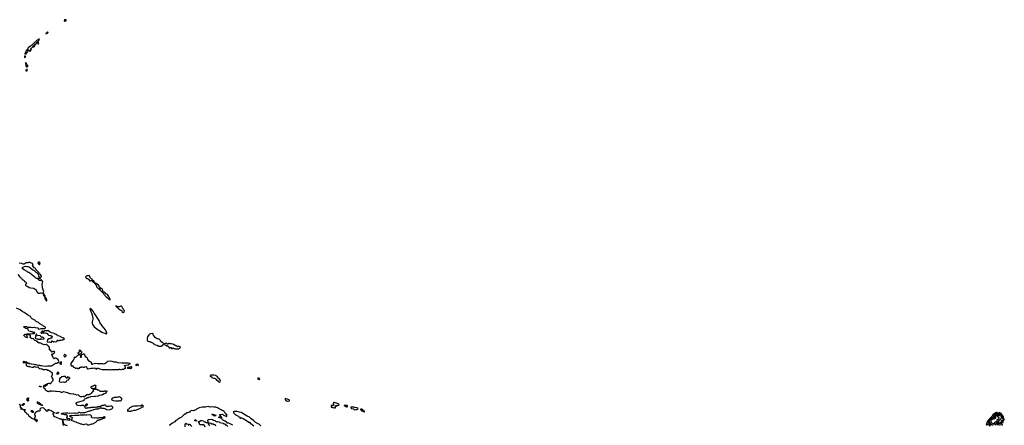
# Model space of a CAD drawing. Extents: x 2472589 to 2662339, y 701009 to 849030.
# Tile 377 of 406: x 2598368 to 2637281, y 764892 to 780903. Entities that reach past the tile are written whole.
import ezdxf

# ---------------------------------------------------------------- set-up
doc = ezdxf.new("R2010")
doc.units = 0

msp = doc.modelspace()

# ---------------------------------------------------------------- linework, layer by layer
at = {"layer": '0CON05XD'}
for points in [[(2600138, 780838), (2600155, 780840), (2600160, 780855), (2600175, 780870), (2600195, 780862), (2600210, 780865), (2600210, 780895), (2600195, 780903), (2600142, 780895), (2600120, 780865), (2600120, 780855), (2600138, 780838)], [(2599435, 780360), (2599445, 780370), (2599468, 780372), (2599490, 780395), (2599465, 780420), (2599452, 780415), (2599450, 780405), (2599460, 780395), (2599448, 780382), (2599435, 780390), (2599404, 780375), (2599405, 780362), (2599435, 780360)], [(2598585, 779550), (2598595, 779554), (2598615, 779562), (2598638, 779562), (2598640, 779585), (2598652, 779605), (2598672, 779628), (2598690, 779635), (2598690, 779655), (2598680, 779665), (2598692, 779678), (2598693, 779717), (2598707, 779717), (2598735, 779690), (2598768, 779678), (2598772, 779662), (2598785, 779650), (2598798, 779662), (2598800, 779685), (2598782, 779692), (2598780, 779715), (2598795, 779720), (2598830, 779715), (2598827, 779737), (2598812, 779765), (2598815, 779780), (2598848, 779792), (2598885, 779830), (2598908, 779822), (2598910, 779835), (2598900, 779845), (2598902, 779868), (2598925, 779870), (2598932, 779852), (2598955, 779850), (2598960, 779875), (2598950, 779885), (2598950, 779915), (2598965, 779922), (2599008, 779922), (2599010, 779935), (2599000, 779945), (2599015, 779960), (2599030, 779965), (2599033, 779987), (2599042, 779998), (2599055, 780002), (2599078, 779998), (2599080, 779955), (2599085, 779950), (2599105, 779950), (2599118, 779962), (2599110, 779985), (2599072, 780022), (2599072, 780035), (2599085, 780050), (2599115, 780060), (2599140, 780105), (2599150, 780140), (2599120, 780135), (2599100, 780125), (2599074, 780096), (2599035, 780078), (2599024, 780056), (2598983, 780017), (2598954, 780005), (2598934, 779976), (2598904, 779965), (2598872, 779918), (2598845, 779904), (2598821, 779879), (2598795, 779864), (2598705, 779789), (2598692, 779758), (2598659, 779725), (2598615, 779657), (2598593, 779597), (2598575, 779577), (2598575, 779560), (2598585, 779550)], [(2598565, 779400), (2598572, 779418), (2598600, 779425), (2598595, 779460), (2598565, 779480), (2598557, 779455), (2598565, 779400)], [(2598645, 779037), (2598655, 779043), (2598665, 779052), (2598685, 779050), (2598690, 779055), (2598688, 779115), (2598675, 779120), (2598647, 779083), (2598635, 779090), (2598620, 779125), (2598618, 779152), (2598650, 779175), (2598627, 779187), (2598605, 779218), (2598602, 779198), (2598615, 779078), (2598630, 779040), (2598645, 779037)], [(2598612, 778882), (2598655, 778883), (2598662, 778888), (2598660, 778915), (2598680, 778935), (2598665, 778940), (2598658, 778932), (2598645, 778930), (2598625, 778950), (2598612, 778882)], [(2599165, 770102), (2599195, 770118), (2599245, 770110), (2599255, 770120), (2599275, 770112), (2599299, 770121), (2599308, 770132), (2599319, 770175), (2599300, 770245), (2599279, 770275), (2599263, 770325), (2599270, 770355), (2599250, 770435), (2599250, 770475), (2599266, 770504), (2599268, 770532), (2599277, 770545), (2599272, 770582), (2599257, 770597), (2599238, 770598), (2599230, 770605), (2599230, 770640), (2599215, 770630), (2599193, 770627), (2599182, 770618), (2599190, 770605), (2599185, 770590), (2599152, 770602), (2599140, 770615), (2599140, 770625), (2599115, 770640), (2599078, 770688), (2599045, 770688), (2599002, 770702), (2598968, 770738), (2598764, 770904), (2598735, 770920), (2598705, 770926), (2598669, 770959), (2598538, 771035), (2598485, 771073), (2598478, 771102), (2598482, 771118), (2598555, 771167), (2598595, 771180), (2598655, 771162), (2598685, 771163), (2598725, 771150), (2598751, 771131), (2598810, 771095), (2598893, 771023), (2598945, 770998), (2599003, 770943), (2599031, 770925), (2599078, 770875), (2599109, 770825), (2599113, 770783), (2599137, 770757), (2599138, 770725), (2599120, 770695), (2599125, 770690), (2599145, 770690), (2599198, 770712), (2599198, 770718), (2599180, 770735), (2599180, 770745), (2599215, 770750), (2599229, 770761), (2599223, 770795), (2599104, 770954), (2599033, 771015), (2599004, 771054), (2598995, 771078), (2598945, 771102), (2598918, 771145), (2598892, 771165), (2598880, 771185), (2598895, 771200), (2598900, 771215), (2598890, 771225), (2598890, 771255), (2598875, 771278), (2598828, 771288), (2598805, 771308), (2598795, 771300), (2598780, 771305), (2598770, 771315), (2598770, 771325), (2598745, 771348), (2598735, 771320), (2598689, 771301), (2598625, 771299), (2598545, 771257), (2598505, 771257), (2598455, 771275), (2598345, 771287)], [(2599155, 771242), (2599172, 771258), (2599162, 771295), (2599172, 771325), (2599156, 771336), (2599112, 771335), (2599082, 771305), (2599115, 771268), (2599155, 771242)], [(2598299, 770839), (2598368, 770755), (2598380, 770730), (2598433, 770703), (2598471, 770651), (2598507, 770635), (2598540, 770605), (2598562, 770572), (2598605, 770538), (2598630, 770495), (2598630, 770485), (2598600, 770445), (2598594, 770425), (2598602, 770412), (2598686, 770376), (2598745, 770337), (2598814, 770314), (2598915, 770300), (2598945, 770290), (2599013, 770245), (2599030, 770185), (2599075, 770132), (2599115, 770108), (2599165, 770102)], [(2601940, 769840), (2601940, 769865), (2601928, 769878), (2601925, 769900), (2601902, 769945), (2601876, 769976), (2601861, 770021), (2601835, 770058), (2601815, 770073), (2601778, 770088), (2601745, 770122), (2601706, 770146), (2601655, 770150), (2601642, 770162), (2601657, 770205), (2601652, 770225), (2601623, 770273), (2601605, 770288), (2601595, 770288), (2601565, 770270), (2601555, 770270), (2601542, 770282), (2601540, 770305), (2601560, 770325), (2601555, 770330), (2601521, 770331), (2601504, 770385), (2601480, 770425), (2601390, 770495), (2601365, 770500), (2601342, 770522), (2601326, 770546), (2601312, 770552), (2601295, 770590), (2601251, 770621), (2601243, 770653), (2601222, 770665), (2601172, 770715), (2601118, 770805), (2601095, 770810), (2601066, 770794), (2601015, 770792), (2600997, 770785), (2600972, 770755), (2600987, 770735), (2600992, 770702), (2601005, 770689), (2601045, 770681), (2601106, 770656), (2601125, 770600), (2601165, 770600), (2601185, 770612), (2601205, 770607), (2601225, 770592), (2601265, 770540), (2601308, 770538), (2601312, 770522), (2601328, 770508), (2601335, 770490), (2601345, 770480), (2601358, 770478), (2601370, 770465), (2601370, 770435), (2601388, 770418), (2601400, 770375), (2601418, 770345), (2601427, 770327), (2601480, 770285), (2601508, 770278), (2601525, 770250), (2601559, 770219), (2601595, 770168), (2601618, 770158), (2601635, 770140), (2601658, 770138), (2601663, 770095), (2601715, 770047), (2601735, 770018), (2601778, 769975), (2601806, 769956), (2601825, 769933), (2601883, 769903), (2601897, 769867), (2601918, 769858), (2601935, 769840), (2601940, 769840)], [(2599435, 769810), (2599436, 769835), (2599411, 769905), (2599380, 769955), (2599375, 770000), (2599343, 770033), (2599335, 770070), (2599325, 770080), (2599305, 770080), (2599298, 770045), (2599360, 769955), (2599355, 769910), (2599366, 769886), (2599380, 769875), (2599391, 769841), (2599425, 769810), (2599435, 769810)], [(2601675, 765678), (2601665, 765670), (2601625, 765670), (2601615, 765660), (2601605, 765660), (2601595, 765650), (2601575, 765650), (2601565, 765640), (2601515, 765638), (2601487, 765623), (2601445, 765620), (2601415, 765600), (2601385, 765608), (2601365, 765600), (2601328, 765602), (2601305, 765592), (2601195, 765592), (2601165, 765582), (2601105, 765580), (2601065, 765570), (2601045, 765570), (2601035, 765578), (2600985, 765560), (2600970, 765565), (2600950, 765585), (2600950, 765595), (2600960, 765605), (2600958, 765618), (2600888, 765668), (2600855, 765676), (2600825, 765669), (2600795, 765674), (2600755, 765664), (2600675, 765673), (2600655, 765687), (2600628, 765688), (2600620, 765695), (2600618, 765725), (2600595, 765740), (2600588, 765765), (2600600, 765785), (2600655, 765806), (2600795, 765840), (2600890, 765875), (2600910, 765885), (2600925, 765920), (2600945, 765940), (2600992, 765948), (2601025, 765970), (2601045, 765970), (2601065, 765990), (2601085, 765990), (2601095, 766000), (2601147, 766013), (2601175, 766030), (2601323, 766037), (2601362, 766048), (2601475, 766061), (2601505, 766076), (2601607, 766093), (2601636, 766114), (2601708, 766142), (2601765, 766163), (2601780, 766175), (2601802, 766208), (2601830, 766225), (2601828, 766238), (2601805, 766240), (2601795, 766230), (2601785, 766230), (2601775, 766240), (2601715, 766240), (2601705, 766230), (2601675, 766230), (2601665, 766220), (2601625, 766232), (2601555, 766230), (2601540, 766235), (2601518, 766258), (2601502, 766262), (2601485, 766280), (2601455, 766280), (2601425, 766300), (2601405, 766300), (2601395, 766290), (2601385, 766300), (2601372, 766302), (2601370, 766325), (2601355, 766340), (2601342, 766338), (2601308, 766302), (2601285, 766300), (2601252, 766278), (2601252, 766262), (2601278, 766258), (2601280, 766235), (2601258, 766212), (2601242, 766208), (2601240, 766195), (2601212, 766168), (2601210, 766155), (2601198, 766142), (2601165, 766130), (2601145, 766110), (2601115, 766110), (2601105, 766100), (2601065, 766100), (2601045, 766108), (2601015, 766090), (2601005, 766090), (2600992, 766078), (2600990, 766065), (2600978, 766052), (2600955, 766060), (2600943, 766047), (2600940, 766025), (2600915, 766000), (2600875, 766022), (2600825, 766012), (2600775, 766020), (2600734, 766044), (2600685, 766092), (2600627, 766083), (2600555, 766110), (2600505, 766121), (2600475, 766119), (2600375, 766140), (2600345, 766138), (2600296, 766156), (2600275, 766172), (2600245, 766174), (2600209, 766189), (2600095, 766217), (2600085, 766218), (2600035, 766192), (2600015, 766192), (2599983, 766203), (2599955, 766222), (2599875, 766218), (2599825, 766232), (2599786, 766224), (2599705, 766238), (2599675, 766238), (2599655, 766230), (2599605, 766240), (2599585, 766250), (2599575, 766240), (2599565, 766240), (2599545, 766212), (2599533, 766213), (2599505, 766232), (2599465, 766230), (2599452, 766245), (2599425, 766257), (2599388, 766285), (2599380, 766305), (2599388, 766328), (2599345, 766342), (2599328, 766385), (2599310, 766405), (2599310, 766425), (2599330, 766445), (2599318, 766458), (2599325, 766480), (2599342, 766475), (2599352, 766452), (2599365, 766440), (2599385, 766440), (2599410, 766465), (2599410, 766470), (2599393, 766473), (2599380, 766485), (2599394, 766506), (2599405, 766512), (2599420, 766505), (2599422, 766488), (2599410, 766475), (2599415, 766470), (2599460, 766495), (2599450, 766505), (2599484, 766546), (2599525, 766558), (2599538, 766555), (2599555, 766538), (2599596, 766544), (2599610, 766555), (2599600, 766565), (2599620, 766600), (2599648, 766615), (2599690, 766655), (2599687, 766707), (2599650, 766775), (2599650, 766785), (2599640, 766795), (2599630, 766825), (2599640, 766835), (2599650, 766875), (2599660, 766885), (2599660, 766945), (2599635, 766970), (2599620, 766975), (2599575, 767028), (2599545, 767030), (2599528, 767048), (2599515, 767052), (2599475, 767050), (2599445, 767080), (2599415, 767078), (2599385, 767089), (2599345, 767080), (2599295, 767080), (2599265, 767108), (2599225, 767103), (2599175, 767122), (2599145, 767120), (2599120, 767145), (2599108, 767185), (2599095, 767190), (2599075, 767193), (2599035, 767178), (2598995, 767182), (2598945, 767207), (2598925, 767198), (2598905, 767178), (2598857, 767173), (2598765, 767196), (2598735, 767198), (2598704, 767214), (2598675, 767219), (2598643, 767245), (2598632, 767262), (2598640, 767305), (2598622, 767325), (2598605, 767370), (2598575, 767372), (2598535, 767350), (2598515, 767362), (2598513, 767405), (2598524, 767416), (2598545, 767424), (2598595, 767400), (2598638, 767395), (2598658, 767375), (2598665, 767350), (2598705, 767360), (2598722, 767355), (2598745, 767318), (2598785, 767331), (2598815, 767319), (2598935, 767308), (2598995, 767287), (2599015, 767260), (2599035, 767273), (2599055, 767274), (2599115, 767259), (2599145, 767262), (2599175, 767249), (2599225, 767250), (2599375, 767229), (2599465, 767239), (2599535, 767236), (2599629, 767241), (2599665, 767260), (2599745, 767320), (2599755, 767320), (2599772, 767338), (2599805, 767340), (2599815, 767350), (2599855, 767350), (2599875, 767370), (2599900, 767375), (2599910, 767405), (2599890, 767485), (2599865, 767510), (2599835, 767520), (2599815, 767540), (2599765, 767540), (2599725, 767522), (2599700, 767545), (2599688, 767578), (2599672, 767592), (2599670, 767605), (2599660, 767615), (2599658, 767648), (2599630, 767675), (2599648, 767692), (2599652, 767708), (2599695, 767710), (2599718, 767732), (2599740, 767755), (2599740, 767775), (2599750, 767785), (2599750, 767795), (2599725, 767810), (2599675, 767810), (2599655, 767790), (2599632, 767782), (2599610, 767805), (2599610, 767825), (2599600, 767835), (2599598, 767848), (2599565, 767870), (2599555, 767860), (2599542, 767872), (2599550, 767885), (2599550, 767905), (2599540, 767915), (2599540, 767975), (2599522, 767992), (2599515, 768010), (2599505, 768010), (2599485, 768030), (2599460, 768035), (2599450, 768070), (2599435, 768078), (2599415, 768078), (2599335, 768068), (2599282, 768092), (2599243, 768093), (2599226, 768116), (2599205, 768132), (2599155, 768130), (2599145, 768150), (2599105, 768150), (2599090, 768165), (2599090, 768185), (2599075, 768200), (2599045, 768200), (2599025, 768230), (2598965, 768242), (2598930, 768275), (2598915, 768302), (2598885, 768312), (2598845, 768310), (2598780, 768355), (2598780, 768385), (2598792, 768398), (2598792, 768425), (2598755, 768458), (2598715, 768458), (2598685, 768472), (2598644, 768446), (2598632, 768415), (2598670, 768355), (2598665, 768350), (2598595, 768370), (2598554, 768404), (2598530, 768435), (2598542, 768468), (2598565, 768490), (2598578, 768488), (2598582, 768472), (2598595, 768470), (2598602, 768478), (2598655, 768502), (2598715, 768500), (2598745, 768508), (2598805, 768502), (2598875, 768512), (2598935, 768512), (2598960, 768525), (2598970, 768535), (2598965, 768560), (2598905, 768560), (2598895, 768570), (2598875, 768570), (2598865, 768580), (2598823, 768583), (2598805, 768600), (2598732, 768612), (2598710, 768635), (2598710, 768645), (2598700, 768655), (2598700, 768685), (2598690, 768695), (2598615, 768712), (2598597, 768727), (2598540, 768750), (2598532, 768775), (2598545, 768792), (2598605, 768797), (2598635, 768792), (2598665, 768770), (2598775, 768768), (2598825, 768772), (2598888, 768758), (2598935, 768760), (2598978, 768748), (2599086, 768736), (2599098, 768725), (2599104, 768694), (2599115, 768683), (2599176, 768694), (2599215, 768710), (2599265, 768716), (2599325, 768708), (2599360, 768715), (2599383, 768735), (2599383, 768755), (2599355, 768784), (2599313, 768804), (2599279, 768835), (2599167, 768897), (2599105, 768949), (2599025, 768989), (2598965, 769038), (2598861, 769101), (2598824, 769134), (2598791, 769185), (2598675, 769252), (2598582, 769312), (2598545, 769344), (2598465, 769384), (2598385, 769446), (2598242, 769522)], [(2601785, 768503), (2601812, 768515), (2601813, 768545), (2601765, 768654), (2601694, 768745), (2601625, 768821), (2601540, 768945), (2601502, 769025), (2601398, 769185), (2601360, 769255), (2601305, 769320), (2601266, 769396), (2601205, 769475), (2601175, 769494), (2601155, 769499), (2601138, 769495), (2601136, 769485), (2601149, 769445), (2601218, 769295), (2601249, 769205), (2601264, 769075), (2601234, 768975), (2601234, 768915), (2601253, 768855), (2601305, 768782), (2601475, 768656), (2601525, 768629), (2601612, 768565), (2601635, 768554), (2601745, 768528), (2601785, 768503)], [(2602455, 769340), (2602498, 769362), (2602508, 769405), (2602486, 769436), (2602472, 769475), (2602438, 769505), (2602407, 769587), (2602385, 769598), (2602345, 769597), (2602295, 769570), (2602264, 769574), (2602198, 769598), (2602185, 769610), (2602170, 769605), (2602170, 769595), (2602207, 769567), (2602232, 769535), (2602248, 769528), (2602283, 769485), (2602348, 769435), (2602365, 769430), (2602375, 769440), (2602388, 769438), (2602405, 769390), (2602455, 769340)], [(2599485, 768172), (2599535, 768188), (2599575, 768180), (2599625, 768180), (2599640, 768195), (2599638, 768222), (2599645, 768230), (2599661, 768211), (2599695, 768190), (2599715, 768190), (2599725, 768200), (2599795, 768190), (2599838, 768202), (2599847, 768213), (2599850, 768235), (2599863, 768247), (2599877, 768247), (2599885, 768240), (2599925, 768240), (2599955, 768250), (2599995, 768250), (2600005, 768258), (2600045, 768260), (2600055, 768270), (2600085, 768270), (2600105, 768290), (2600125, 768290), (2600137, 768303), (2600135, 768310), (2600075, 768347), (2600006, 768376), (2599975, 768397), (2599885, 768420), (2599865, 768420), (2599847, 768445), (2599807, 768475), (2599725, 768518), (2599629, 768539), (2599575, 768562), (2599553, 768593), (2599535, 768600), (2599495, 768640), (2599463, 768617), (2599435, 768621), (2599354, 768616), (2599332, 768608), (2599315, 768590), (2599295, 768590), (2599277, 768607), (2599255, 768607), (2599202, 768558), (2599220, 768535), (2599245, 768532), (2599278, 768542), (2599305, 768580), (2599303, 768533), (2599325, 768530), (2599395, 768538), (2599456, 768516), (2599482, 768475), (2599505, 768453), (2599565, 768433), (2599595, 768440), (2599632, 768415), (2599650, 768395), (2599650, 768375), (2599632, 768358), (2599630, 768335), (2599615, 768320), (2599605, 768330), (2599595, 768330), (2599555, 768308), (2599515, 768308), (2599460, 768265), (2599448, 768205), (2599464, 768184), (2599485, 768172)], [(2599115, 768288), (2599185, 768292), (2599200, 768305), (2599205, 768320), (2599220, 768300), (2599245, 768293), (2599305, 768308), (2599330, 768305), (2599340, 768315), (2599313, 768343), (2599265, 768367), (2599235, 768362), (2599225, 768368), (2599178, 768425), (2599155, 768434), (2599075, 768430), (2599065, 768420), (2599058, 768448), (2599045, 768450), (2599032, 768462), (2599030, 768485), (2599022, 768488), (2599018, 768452), (2599005, 768450), (2598992, 768435), (2599000, 768415), (2598980, 768335), (2598995, 768320), (2599065, 768292), (2599085, 768310), (2599095, 768310), (2599105, 768290), (2599115, 768288)], [(2604607, 767907), (2604645, 767912), (2604688, 767932), (2604709, 767951), (2604722, 767975), (2604705, 767992), (2604635, 768010), (2604605, 767990), (2604570, 768025), (2604538, 768028), (2604475, 768070), (2604453, 768073), (2604425, 768092), (2604405, 768090), (2604355, 768108), (2604295, 768110), (2604275, 768120), (2604255, 768118), (2604235, 768100), (2604215, 768100), (2604175, 768138), (2604095, 768113), (2603996, 768166), (2603952, 768205), (2603933, 768243), (2603880, 768295), (2603845, 768308), (2603815, 768300), (2603795, 768303), (2603723, 768353), (2603680, 768405), (2603680, 768425), (2603655, 768440), (2603642, 768462), (2603637, 768475), (2603640, 768515), (2603635, 768520), (2603535, 768508), (2603495, 768487), (2603471, 768465), (2603424, 768385), (2603410, 768325), (2603420, 768305), (2603410, 768285), (2603402, 768245), (2603441, 768211), (2603465, 768198), (2603540, 768195), (2603555, 768178), (2603593, 768163), (2603611, 768141), (2603638, 768128), (2603660, 768105), (2603695, 768093), (2603725, 768072), (2603796, 768056), (2603871, 768021), (2603907, 768013), (2603955, 768012), (2603975, 768018), (2603995, 768032), (2604023, 768067), (2604055, 768077), (2604125, 768070), (2604134, 768054), (2604157, 768047), (2604175, 768030), (2604185, 768030), (2604195, 768040), (2604215, 768040), (2604225, 768010), (2604259, 767989), (2604280, 767955), (2604295, 767950), (2604305, 767960), (2604335, 767960), (2604365, 767928), (2604405, 767928), (2604425, 767950), (2604436, 767946), (2604455, 767922), (2604495, 767910), (2604505, 767910), (2604515, 767920), (2604525, 767912), (2604585, 767912), (2604607, 767907)], [(2601865, 767082), (2601895, 767091), (2601935, 767089), (2601975, 767083), (2602005, 767092), (2602135, 767088), (2602185, 767096), (2602285, 767098), (2602295, 767102), (2602315, 767102), (2602355, 767090), (2602385, 767094), (2602414, 767106), (2602465, 767108), (2602505, 767132), (2602537, 767133), (2602550, 767145), (2602550, 767165), (2602530, 767195), (2602540, 767225), (2602537, 767237), (2602513, 767243), (2602512, 767248), (2602565, 767271), (2602665, 767284), (2602695, 767304), (2602730, 767315), (2602730, 767325), (2602655, 767350), (2602405, 767344), (2602255, 767359), (2602185, 767378), (2602105, 767388), (2602025, 767416), (2601945, 767429), (2601835, 767408), (2601776, 767344), (2601735, 767324), (2601705, 767320), (2601685, 767308), (2601655, 767319), (2601615, 767324), (2601555, 767316), (2601476, 767324), (2601445, 767316), (2601365, 767327), (2601305, 767312), (2601245, 767310), (2601228, 767292), (2601222, 767292), (2601220, 767315), (2601200, 767335), (2601212, 767348), (2601213, 767365), (2601206, 767375), (2601165, 767389), (2601115, 767417), (2601064, 767494), (2601045, 767543), (2601005, 767580), (2600973, 767583), (2600962, 767592), (2600960, 767635), (2600937, 767675), (2600905, 767698), (2600875, 767710), (2600858, 767692), (2600825, 767680), (2600813, 767667), (2600800, 767625), (2600800, 767575), (2600795, 767570), (2600772, 767572), (2600770, 767585), (2600780, 767595), (2600780, 767625), (2600770, 767635), (2600770, 767645), (2600752, 767662), (2600740, 767695), (2600755, 767710), (2600816, 767744), (2600826, 767764), (2600828, 767785), (2600775, 767842), (2600735, 767860), (2600722, 767845), (2600728, 767805), (2600722, 767785), (2600670, 767735), (2600675, 767722), (2600718, 767708), (2600728, 767692), (2600712, 767688), (2600655, 767630), (2600645, 767630), (2600576, 767564), (2600538, 767562), (2600525, 767562), (2600518, 767555), (2600513, 767545), (2600518, 767515), (2600508, 767495), (2600475, 767462), (2600416, 767375), (2600393, 767325), (2600386, 767294), (2600391, 767265), (2600401, 767245), (2600415, 767242), (2600435, 767256), (2600446, 767256), (2600500, 767185), (2600547, 767177), (2600552, 767155), (2600565, 767143), (2600596, 767144), (2600625, 767160), (2600655, 767128), (2600673, 767127), (2600695, 767143), (2600719, 767141), (2600738, 767152), (2600740, 767185), (2600745, 767190), (2600805, 767190), (2600813, 767197), (2600835, 767198), (2600871, 767181), (2600925, 767180), (2600940, 767195), (2600995, 767218), (2601010, 767205), (2601010, 767185), (2601020, 767175), (2601028, 767135), (2601044, 767124), (2601075, 767122), (2601185, 767151), (2601255, 767146), (2601295, 767157), (2601325, 767143), (2601365, 767148), (2601378, 767125), (2601405, 767114), (2601420, 767125), (2601413, 767147), (2601474, 767146), (2601515, 767118), (2601538, 767118), (2601625, 767099), (2601645, 767089), (2601695, 767099), (2601754, 767096), (2601785, 767089), (2601822, 767092), (2601865, 767082)], [(2600015, 767310), (2600020, 767325), (2600010, 767335), (2600010, 767355), (2600020, 767365), (2600020, 767395), (2600005, 767400), (2599975, 767380), (2599960, 767355), (2599958, 767335), (2599965, 767310), (2599975, 767320), (2599985, 767310), (2600015, 767310)], [(2600135, 767600), (2600143, 767607), (2600165, 767608), (2600200, 767635), (2600200, 767645), (2600189, 767659), (2600172, 767662), (2600145, 767688), (2600133, 767687), (2600130, 767655), (2600112, 767645), (2600120, 767600), (2600135, 767600)], [(2599915, 766910), (2599920, 766915), (2599918, 766968), (2599902, 766972), (2599880, 766995), (2599865, 766992), (2599858, 766985), (2599858, 766962), (2599830, 766955), (2599830, 766915), (2599845, 766910), (2599895, 766920), (2599915, 766910)], [(2602745, 767133), (2602765, 767134), (2602785, 767142), (2602795, 767170), (2602795, 767190), (2602783, 767203), (2602762, 767198), (2602745, 767182), (2602705, 767191), (2602642, 767168), (2602610, 767165), (2602610, 767155), (2602624, 767144), (2602725, 767147), (2602745, 767133)], [(2602973, 767253), (2603005, 767262), (2603045, 767254), (2603064, 767275), (2603064, 767285), (2603054, 767294), (2603035, 767300), (2602975, 767298), (2602960, 767285), (2602960, 767265), (2602973, 767253)], [(2600025, 766597), (2600105, 766610), (2600135, 766598), (2600165, 766600), (2600185, 766612), (2600205, 766613), (2600215, 766620), (2600235, 766660), (2600250, 766675), (2600295, 766690), (2600310, 766725), (2600336, 766734), (2600347, 766745), (2600345, 766767), (2600265, 766803), (2600244, 766796), (2600238, 766765), (2600226, 766754), (2600205, 766750), (2600193, 766785), (2600175, 766812), (2600105, 766818), (2600026, 766804), (2600005, 766772), (2599965, 766760), (2599955, 766750), (2599942, 766715), (2599940, 766675), (2599922, 766645), (2599930, 766625), (2599955, 766612), (2600025, 766597)], [(2606265, 766598), (2606275, 766600), (2606288, 766612), (2606298, 766635), (2606278, 766695), (2606250, 766735), (2606223, 766755), (2606186, 766806), (2606145, 766837), (2606115, 766851), (2606035, 766866), (2605935, 766871), (2605895, 766860), (2605893, 766835), (2605914, 766814), (2605950, 766815), (2605965, 766780), (2606025, 766748), (2606065, 766752), (2606098, 766738), (2606118, 766718), (2606145, 766670), (2606175, 766670), (2606210, 766625), (2606265, 766598)], [(2607815, 766699), (2607835, 766700), (2607849, 766711), (2607852, 766725), (2607841, 766741), (2607825, 766750), (2607785, 766747), (2607770, 766725), (2607815, 766699)], [(2599215, 766402), (2599200, 766405), (2599190, 766420), (2599165, 766418), (2599140, 766425), (2599165, 766442), (2599182, 766442), (2599190, 766435), (2599190, 766420), (2599218, 766418), (2599215, 766402)], [(2601285, 766340), (2601295, 766350), (2601315, 766350), (2601325, 766360), (2601365, 766360), (2601380, 766375), (2601380, 766425), (2601390, 766445), (2601375, 766460), (2601305, 766460), (2601275, 766440), (2601253, 766437), (2601225, 766420), (2601205, 766420), (2601195, 766410), (2601182, 766408), (2601180, 766385), (2601202, 766362), (2601215, 766360), (2601225, 766370), (2601255, 766340), (2601285, 766340)], [(2598705, 765842), (2598695, 765842), (2598660, 765865), (2598658, 765895), (2598642, 765925), (2598648, 765932), (2598677, 765933), (2598705, 765970), (2598715, 765970), (2598718, 765945), (2598702, 765928), (2598698, 765905), (2598712, 765865), (2598705, 765842)], [(2599275, 765670), (2599255, 765672), (2599245, 765690), (2599208, 765688), (2599200, 765700), (2599172, 765712), (2599135, 765708), (2599125, 765712), (2599112, 765745), (2599072, 765755), (2599066, 765786), (2599052, 765818), (2599075, 765822), (2599137, 765797), (2599207, 765727), (2599242, 765702), (2599275, 765690), (2599280, 765685), (2599275, 765670)], [(2602165, 765852), (2602245, 765862), (2602295, 765860), (2602315, 765870), (2602347, 765863), (2602388, 765882), (2602390, 765895), (2602400, 765905), (2602400, 765935), (2602410, 765945), (2602375, 765980), (2602365, 765980), (2602340, 766005), (2602315, 766018), (2602293, 766017), (2602265, 766000), (2602257, 766007), (2602235, 766008), (2602195, 765990), (2602135, 765992), (2602105, 765988), (2602055, 765962), (2602028, 765962), (2602010, 765945), (2602010, 765925), (2602000, 765905), (2602012, 765892), (2602068, 765868), (2602165, 765852)], [(2608975, 765843), (2609025, 765860), (2609027, 765877), (2609015, 765892), (2608895, 765940), (2608865, 765948), (2608855, 765940), (2608862, 765905), (2608874, 765884), (2608914, 765854), (2608945, 765844), (2608975, 765843)], [(2598345, 765730), (2598375, 765698), (2598390, 765695), (2598408, 765675), (2598398, 765662), (2598380, 765655), (2598380, 765605), (2598403, 765593), (2598422, 765592), (2598440, 765575), (2598410, 765545), (2598412, 765532), (2598425, 765520), (2598453, 765537), (2598475, 765540), (2598500, 765515), (2598505, 765500), (2598518, 765502), (2598535, 765520), (2598585, 765520), (2598590, 765505), (2598573, 765487), (2598558, 765445), (2598560, 765435), (2598585, 765410), (2598600, 765405), (2598635, 765370), (2598640, 765355), (2598655, 765340), (2598685, 765328), (2598715, 765282), (2598785, 765220), (2598849, 765179), (2598865, 765160), (2598928, 765148), (2598955, 765110), (2598960, 765125), (2598950, 765135), (2598958, 765145), (2598963, 765197), (2598975, 765220), (2598988, 765222), (2598992, 765245), (2598992, 765265), (2598977, 765277), (2598971, 765291), (2598968, 765345), (2599000, 765395), (2599000, 765415), (2599022, 765438), (2599035, 765430), (2599045, 765432), (2599085, 765460), (2599128, 765468), (2599170, 765465), (2599190, 765495), (2599182, 765515), (2599183, 765537), (2599214, 765586), (2599285, 765590), (2599305, 765582), (2599380, 765510), (2599415, 765458), (2599475, 765460), (2599485, 765470), (2599495, 765470), (2599500, 765485), (2599480, 765505), (2599505, 765510), (2599515, 765500), (2599545, 765500), (2599575, 765490), (2599655, 765448), (2599705, 765410), (2599735, 765400), (2599740, 765395), (2599738, 765382), (2599702, 765368), (2599683, 765347), (2599680, 765335), (2599700, 765305), (2599700, 765275), (2599720, 765245), (2599785, 765221), (2599834, 765194), (2599895, 765179), (2599955, 765151), (2600019, 765149), (2600032, 765132), (2600056, 765065), (2600078, 764925), (2600109, 764889)], [(2598505, 765670), (2598462, 765672), (2598462, 765695), (2598515, 765750), (2598538, 765758), (2598538, 765715), (2598515, 765700), (2598505, 765670)], [(2598878, 765398), (2598833, 765423), (2598813, 765443), (2598812, 765455), (2598835, 765478), (2598855, 765480), (2598897, 765427), (2598895, 765400), (2598878, 765398)], [(2600252, 764872), (2600175, 764892), (2600155, 764909), (2600115, 764955), (2600104, 764975), (2600085, 765095), (2600089, 765131), (2600105, 765134), (2600136, 765124), (2600195, 765126), (2600345, 765097), (2600359, 765101), (2600363, 765117), (2600350, 765145), (2600275, 765142), (2600244, 765164), (2600231, 765195), (2600258, 765235), (2600258, 765255), (2600225, 765303), (2600145, 765310), (2600085, 765328), (2600065, 765322), (2600055, 765330), (2600025, 765330), (2600020, 765335), (2600022, 765348), (2600038, 765362), (2600045, 765378), (2600075, 765372), (2600155, 765383), (2600265, 765384), (2600335, 765370), (2600445, 765384), (2600524, 765376), (2600555, 765386), (2600578, 765378), (2600635, 765377), (2600675, 765387), (2600705, 765408), (2600725, 765407), (2600775, 765388), (2600815, 765397), (2600865, 765390), (2600878, 765402), (2600945, 765403), (2601125, 765468), (2601165, 765468), (2601225, 765492), (2601275, 765502), (2601303, 765517), (2601345, 765522), (2601395, 765540), (2601477, 765543), (2601495, 765550), (2601505, 765570), (2601515, 765570), (2601525, 765580), (2601555, 765580), (2601565, 765590), (2601575, 765580), (2601605, 765580), (2601615, 765570), (2601687, 765567), (2601732, 765552), (2601745, 765540), (2601765, 765540), (2601804, 765514), (2601905, 765507), (2602005, 765548), (2602045, 765580), (2602047, 765607), (2602008, 765648), (2601965, 765650), (2601957, 765643), (2601895, 765632), (2601825, 765630), (2601815, 765620), (2601805, 765630), (2601795, 765630), (2601780, 765645), (2601778, 765658), (2601755, 765680), (2601725, 765680), (2601705, 765688), (2601675, 765678)], [(2600978, 765668), (2601015, 765672), (2601032, 765685), (2601050, 765715), (2601050, 765725), (2601025, 765730), (2601000, 765725), (2600962, 765695), (2600962, 765682), (2600978, 765668)], [(2602645, 765450), (2602655, 765460), (2602675, 765460), (2602685, 765452), (2602755, 765453), (2602785, 765468), (2602815, 765468), (2602874, 765486), (2602945, 765492), (2603055, 765528), (2603103, 765557), (2603170, 765585), (2603205, 765620), (2603233, 765617), (2603245, 765622), (2603258, 765645), (2603240, 765675), (2603215, 765687), (2603185, 765687), (2603168, 765675), (2603167, 765663), (2603155, 765650), (2603105, 765660), (2603075, 765648), (2603005, 765658), (2602995, 765652), (2602895, 765650), (2602845, 765640), (2602825, 765630), (2602805, 765630), (2602795, 765620), (2602745, 765600), (2602712, 765568), (2602695, 765540), (2602645, 765520), (2602630, 765505), (2602630, 765455), (2602635, 765450), (2602645, 765450)], [(2606785, 764891), (2606634, 764974), (2606572, 764982), (2606570, 764995), (2606545, 765018), (2606485, 765052), (2606464, 765074), (2606425, 765083), (2606385, 765112), (2606375, 765138), (2606340, 765165), (2606340, 765175), (2606362, 765205), (2606355, 765218), (2606332, 765228), (2606322, 765218), (2606315, 765180), (2606255, 765192), (2606242, 765205), (2606242, 765218), (2606253, 765227), (2606287, 765223), (2606308, 765242), (2606301, 765271), (2606272, 765305), (2606272, 765315), (2606278, 765318), (2606295, 765322), (2606325, 765313), (2606377, 765337), (2606393, 765313), (2606428, 765298), (2606445, 765283), (2606500, 765265), (2606511, 765251), (2606535, 765238), (2606548, 765242), (2606558, 765255), (2606558, 765305), (2606552, 765315), (2606536, 765326), (2606515, 765328), (2606497, 765347), (2606482, 765392), (2606465, 765410), (2606455, 765437), (2606405, 765468), (2606375, 765473), (2606325, 765507), (2606251, 765541), (2606217, 765567), (2606115, 765605), (2606035, 765602), (2605955, 765616), (2605892, 765612), (2605815, 765634), (2605714, 765606), (2605655, 765604), (2605625, 765612), (2605583, 765607), (2605462, 765575), (2605412, 765555), (2605354, 765526), (2605334, 765506), (2605295, 765494), (2605275, 765472), (2605245, 765476), (2605225, 765469), (2605175, 765471), (2605108, 765452), (2605085, 765414), (2605035, 765402), (2604995, 765380), (2604985, 765380), (2604975, 765390), (2604965, 765388), (2604945, 765354), (2604895, 765324), (2604865, 765313), (2604798, 765252), (2604765, 765212), (2604715, 765187), (2604675, 765158), (2604615, 765136), (2604580, 765095), (2604535, 765079), (2604495, 765034), (2604375, 764963), (2604305, 764897), (2604278, 764885)], [(2607892, 764875), (2607842, 764925), (2607795, 764943), (2607680, 765015), (2607605, 765087), (2607520, 765145), (2607445, 765210), (2607353, 765253), (2607115, 765394), (2607055, 765415), (2606965, 765436), (2606885, 765441), (2606844, 765436), (2606835, 765430), (2606824, 765436), (2606813, 765427), (2606812, 765415), (2606822, 765402), (2606830, 765365), (2606882, 765312), (2606895, 765312), (2606926, 765286), (2606985, 765262), (2607005, 765242), (2607035, 765230), (2607055, 765210), (2607075, 765170), (2607095, 765170), (2607105, 765180), (2607135, 765182), (2607165, 765167), (2607206, 765156), (2607335, 765083), (2607421, 765021), (2607445, 765011), (2607480, 764980), (2607545, 764940), (2607567, 764915), (2607616, 764876)], [(2610845, 765582), (2610850, 765595), (2610842, 765615), (2610850, 765625), (2610852, 765658), (2610865, 765668), (2610895, 765652), (2610925, 765680), (2610945, 765688), (2610975, 765688), (2610990, 765695), (2610992, 765705), (2610975, 765732), (2610926, 765756), (2610885, 765762), (2610855, 765780), (2610815, 765790), (2610785, 765790), (2610760, 765755), (2610761, 765731), (2610778, 765705), (2610778, 765692), (2610745, 765663), (2610715, 765682), (2610682, 765665), (2610673, 765655), (2610674, 765614), (2610680, 765605), (2610705, 765598), (2610732, 765602), (2610755, 765584), (2610795, 765590), (2610815, 765582), (2610845, 765582)], [(2611315, 765620), (2611330, 765635), (2611305, 765667), (2611192, 765675), (2611190, 765655), (2611195, 765652), (2611205, 765660), (2611225, 765660), (2611248, 765638), (2611285, 765632), (2611295, 765623), (2611315, 765620)], [(2611605, 765503), (2611647, 765517), (2611685, 765510), (2611730, 765525), (2611742, 765545), (2611725, 765568), (2611695, 765580), (2611615, 765588), (2611575, 765606), (2611455, 765610), (2611450, 765585), (2611456, 765576), (2611485, 765560), (2611555, 765542), (2611582, 765515), (2611605, 765503)], [(2611985, 765412), (2611992, 765418), (2611992, 765435), (2611975, 765468), (2611955, 765482), (2611932, 765482), (2611925, 765500), (2611905, 765522), (2611855, 765527), (2611832, 765518), (2611830, 765505), (2611845, 765500), (2611895, 765453), (2611935, 765470), (2611958, 765435), (2611985, 765412)], [(2599045, 765040), (2599062, 765078), (2599070, 765085), (2599068, 765098), (2599055, 765100), (2599045, 765110), (2599035, 765100), (2599020, 765115), (2599018, 765128), (2598995, 765130), (2598972, 765108), (2598972, 765102), (2599010, 765075), (2599030, 765045), (2599045, 765040)], [(2599792, 765352), (2599792, 765358), (2599813, 765377), (2599834, 765386), (2599855, 765388), (2599884, 765406), (2599900, 765395), (2599900, 765385), (2599888, 765375), (2599835, 765353), (2599792, 765352)], [(2601085, 764907), (2601115, 764910), (2601175, 764941), (2601215, 764943), (2601260, 764955), (2601353, 765007), (2601377, 765013), (2601418, 765052), (2601420, 765065), (2601455, 765100), (2601485, 765100), (2601495, 765110), (2601525, 765110), (2601535, 765120), (2601575, 765120), (2601595, 765140), (2601645, 765150), (2601665, 765170), (2601695, 765170), (2601707, 765163), (2601732, 765198), (2601750, 765205), (2601748, 765218), (2601735, 765220), (2601725, 765230), (2601673, 765217), (2601645, 765190), (2601545, 765190), (2601535, 765180), (2601505, 765180), (2601485, 765170), (2601445, 765172), (2601425, 765168), (2601405, 765178), (2601345, 765180), (2601305, 765172), (2601238, 765188), (2601202, 765222), (2601200, 765255), (2601186, 765276), (2601135, 765300), (2601025, 765288), (2600978, 765298), (2600965, 765308), (2600952, 765298), (2600915, 765300), (2600895, 765288), (2600806, 765296), (2600775, 765286), (2600704, 765276), (2600545, 765280), (2600495, 765267), (2600405, 765278), (2600373, 765267), (2600345, 765268), (2600340, 765255), (2600353, 765243), (2600372, 765242), (2600385, 765230), (2600405, 765232), (2600424, 765224), (2600438, 765185), (2600430, 765165), (2600434, 765146), (2600431, 765119), (2600402, 765095), (2600422, 765075), (2600475, 765072), (2600528, 765045), (2600605, 765026), (2600635, 765001), (2600716, 764976), (2600771, 764951), (2600806, 764946), (2600835, 764930), (2600895, 764921), (2600914, 764926), (2600935, 764940), (2601007, 764947), (2601025, 764940), (2601045, 764913), (2601085, 764907)], [(2605355, 765050), (2605290, 765065), (2605288, 765085), (2605305, 765120), (2605315, 765120), (2605335, 765100), (2605345, 765080), (2605360, 765075), (2605355, 765050)], [(2605717, 764837), (2605646, 764916), (2605625, 764922), (2605595, 764910), (2605506, 764916), (2605475, 764932), (2605468, 764955), (2605467, 764987), (2605440, 765015), (2605440, 765025), (2605452, 765038), (2605485, 765040), (2605500, 765055), (2605505, 765070), (2605526, 765084), (2605585, 765084), (2605630, 765065), (2605647, 765047), (2605675, 765032), (2605710, 765025), (2605747, 765007), (2605799, 765001), (2605820, 765015), (2605820, 765045), (2605808, 765075), (2605808, 765095), (2605821, 765109), (2605835, 765118), (2605955, 765132), (2605991, 765121), (2606025, 765089), (2606076, 765086), (2606105, 765060), (2606155, 765030), (2606195, 765037), (2606255, 765022), (2606265, 765030), (2606275, 765004), (2606407, 764977), (2606445, 764942), (2606455, 764940), (2606465, 764950), (2606478, 764948), (2606490, 764935), (2606490, 764915), (2606525, 764910), (2606595, 764850)], [(2606085, 765253), (2606035, 765268), (2605995, 765300), (2605970, 765305), (2605962, 765318), (2605973, 765327), (2606005, 765330), (2606055, 765322), (2606100, 765305), (2606120, 765285), (2606120, 765275), (2606085, 765253)], [(2637215, 764885), (2637206, 764906), (2637175, 764929), (2637131, 764945), (2637125, 764955), (2637145, 764978), (2637207, 764993), (2637229, 765005), (2637239, 765025), (2637238, 765065), (2637279, 765105), (2637281, 765125), (2637252, 765185), (2637248, 765228), (2637152, 765352), (2637105, 765389), (2637075, 765392), (2637045, 765360), (2637035, 765360), (2637001, 765391), (2636965, 765398), (2636940, 765390), (2636839, 765321), (2636820, 765290), (2636805, 765248), (2636772, 765228), (2636711, 765165), (2636620, 765050), (2636571, 764955), (2636568, 764925), (2636583, 764913), (2636605, 764914), (2636635, 764949), (2636645, 764955), (2636655, 764952), (2636701, 764861)], [(2637112, 764885), (2637111, 764895), (2637101, 764901), (2637015, 764912), (2637006, 764915), (2637003, 764925), (2637125, 765015), (2637173, 765025), (2637185, 765033), (2637184, 765045), (2637168, 765065), (2637171, 765085), (2637235, 765111), (2637246, 765124), (2637245, 765138), (2637214, 765175), (2637207, 765215), (2637187, 765245), (2637175, 765285), (2637135, 765337), (2637105, 765359), (2637085, 765359), (2637061, 765309), (2637045, 765302), (2637025, 765318), (2636995, 765364), (2636975, 765374), (2636955, 765368), (2636855, 765302), (2636842, 765275), (2636848, 765232), (2636841, 765215), (2636785, 765205), (2636727, 765153), (2636652, 765055), (2636641, 765035), (2636642, 765015), (2636679, 764985), (2636720, 764890)], [(2636961, 764881), (2636952, 764905), (2636955, 764949), (2636967, 764973), (2637015, 764983), (2637043, 765005), (2637064, 765035), (2637060, 765070), (2637066, 765085), (2637162, 765155), (2637166, 765185), (2637153, 765265), (2637145, 765289), (2637125, 765317), (2637115, 765323), (2637101, 765319), (2637083, 765275), (2637065, 765259), (2637022, 765282), (2636985, 765333), (2636975, 765338), (2636905, 765309), (2636884, 765295), (2636872, 765268), (2636886, 765215), (2636881, 765189), (2636865, 765181), (2636805, 765177), (2636779, 765151), (2636745, 765143), (2636695, 765088), (2636676, 765055), (2636679, 765039), (2636706, 765006), (2636735, 764935), (2636755, 764919), (2636795, 764919), (2636819, 764909), (2636829, 764889)], [(2636895, 764936), (2636905, 764946), (2636910, 764965), (2636905, 765005), (2636909, 765021), (2636935, 765033), (2636985, 765029), (2636995, 765033), (2637001, 765055), (2636996, 765115), (2637005, 765125), (2637054, 765145), (2637080, 765175), (2637077, 765195), (2637040, 765210), (2636965, 765272), (2636945, 765272), (2636924, 765255), (2636923, 765235), (2636936, 765195), (2636931, 765175), (2636919, 765161), (2636893, 765147), (2636835, 765132), (2636765, 765092), (2636744, 765065), (2636760, 765015), (2636772, 764995), (2636832, 764982), (2636895, 764936)], [(2604912, 764828), (2604902, 764905), (2604912, 764925), (2604915, 764960), (2604933, 764977), (2604960, 764955), (2604960, 764945), (2604975, 764930), (2605005, 764948), (2605028, 764935), (2605042, 764915), (2605040, 764890), (2605050, 764895), (2605052, 764908), (2605071, 764929), (2605085, 764937), (2605105, 764918), (2605116, 764896), (2605175, 764849)], [(2606115, 764860), (2606110, 764895), (2606095, 764912), (2606075, 764922), (2606055, 764910), (2606015, 764942), (2605995, 764942), (2605965, 764930), (2605925, 764960), (2605875, 764978), (2605835, 764980), (2605820, 764975), (2605818, 764955), (2605857, 764897), (2605865, 764870)]]:
    msp.add_lwpolyline(points, dxfattribs=at)

doc.saveas('drawing.dxf')
